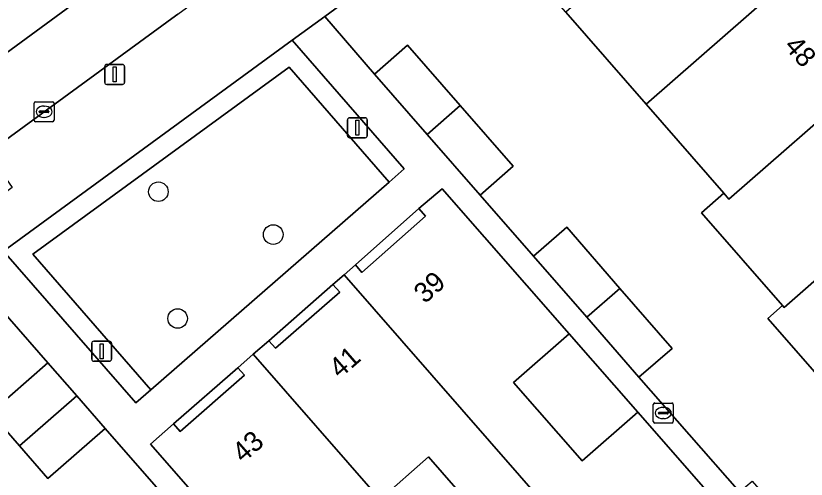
# Model space of a CAD drawing. Extents: x 161772 to 163126, y 383092 to 383917.
# Drawn here: x 162207.36 to 162246.89, y 383293.68 to 383316.84 of the extents above; entities that cross this region are included whole.
import ezdxf

# ---------------------------------------------------------------- set-up
doc = ezdxf.new("R2010")
doc.units = 0
for name, color, linetype in [('IMGEO_Boom', 7, 'Continuous'), ('IMGEO_Erf', 7, 'Continuous'), ('IMGEO_Groenvoorziening', 7, 'Continuous'), ('IMGEO_Kolk', 7, 'Continuous'), ('IMGEO_Lichtmast', 7, 'Continuous'), ('IMGEO_Muur', 7, 'Continuous'), ('IMGEO_Pand', 7, 'Continuous'), ('IMGEO_Pand_nummerreeks', 7, 'Continuous'), ('IMGEO_Parkeervlak_open', 7, 'Continuous'), ('IMGEO_Rijbaan_lokaal_open', 7, 'Continuous'), ('IMGEO_Voetpad_open', 7, 'Continuous')]:
    doc.layers.add(name, color=color, linetype=linetype)

msp = doc.modelspace()

# ---------------------------------------------------------------- linework, layer by layer
at = {"layer": 'IMGEO_Boom'}
for centre in [(162214.492, 383308.044), (162220.236, 383305.903), (162215.455, 383301.707)]:
    msp.add_circle(centre, 0.489, dxfattribs=at)
at = {"layer": 'IMGEO_Erf'}
for points in [[(162251.05, 383294.755), (162244.966, 383301.706), (162245.711, 383302.357), (162241.653, 383306.985), (162242.773, 383307.967), (162238.88, 383312.423), (162234.866, 383317.016), (162230.269, 383322.276), (162222.811, 383316.795), (162225.293, 383313.914), (162226.948, 383315.363), (162229.58, 383312.357), (162232.232, 383309.328), (162230.577, 383307.879), (162233.257, 383304.822), (162234.917, 383306.266), (162237.575, 383303.209), (162240.181, 383300.213), (162238.521, 383298.769), (162243.557, 383293.038), (162244.182, 383293.584), (162246.607, 383290.81), (162249.22, 383287.823)], [(162215.786, 383291.702), (162211.829, 383296.212), (162208.969, 383293.71), (162207.542, 383295.342), (162206.101, 383296.99), (162208.961, 383299.492), (162205.114, 383303.895), (162191.239, 383293.73), (162190.698, 383293.319)]]:
    msp.add_lwpolyline(points, dxfattribs=at)
for points in [[(162224.343, 383304.383), (162224.671, 383304.006), (162227.848, 383306.825), (162227.524, 383307.206)], [(162220.014, 383300.596), (162220.342, 383300.219), (162223.56, 383303.017), (162223.217, 383303.406)], [(162235.04, 383300.94), (162232.257, 383298.505), (162235.685, 383294.588), (162238.469, 383297.024)], [(162215.253, 383296.438), (162215.582, 383296.062), (162218.792, 383298.868), (162218.463, 383299.245)], [(162225.583, 383292.664), (162228.881, 383288.891), (162231.308, 383291.016), (162228.008, 383294.787)]]:
    msp.add_lwpolyline(points, close=True, dxfattribs=at)
msp.add_arc((162521.109, 383526.552), 342.343, 215.04537, 219.66046, dxfattribs=at)
at = {"layer": 'IMGEO_Groenvoorziening'}
for points in [[(162226.033, 383308.526), (162226.787, 383309.183), (162221.177, 383315.612), (162206.739, 383305.08), (162213.368, 383297.488), (162214.121, 383298.146), (162208.21, 383304.915), (162221.026, 383314.264)], [(162226.033, 383308.526), (162221.026, 383314.264), (162208.21, 383304.915), (162214.121, 383298.146)]]:
    msp.add_lwpolyline(points, close=True, dxfattribs=at)
at = {"layer": 'IMGEO_Kolk'}
for p, q in [((162208.275, 383311.616), (162208.275, 383312.468)), ((162208.35, 383312.542), (162209.202, 383312.542)), ((162209.276, 383312.468), (162209.276, 383311.616)), ((162208.534, 383312.036), (162208.534, 383312.048)), ((162208.577, 383312.085), (162208.975, 383312.085)), ((162208.763, 383312.322), (162208.788, 383312.322)), ((162209.018, 383312.048), (162209.018, 383312.036)), ((162208.972, 383311.999), (162208.574, 383311.999)), ((162208.786, 383311.762), (162208.761, 383311.762)), ((162209.202, 383311.542), (162208.35, 383311.542)), ((162239.242, 383296.558), (162239.242, 383297.41)), ((162239.317, 383297.484), (162240.169, 383297.484)), ((162240.243, 383297.41), (162240.243, 383296.558)), ((162239.544, 383297.027), (162239.942, 383297.027)), ((162239.73, 383297.264), (162239.755, 383297.264)), ((162239.501, 383296.978), (162239.501, 383296.99)), ((162239.939, 383296.941), (162239.541, 383296.941)), ((162239.753, 383296.704), (162239.728, 383296.704)), ((162239.985, 383296.99), (162239.985, 383296.978)), ((162240.169, 383296.484), (162239.317, 383296.484))]:
    msp.add_line(p, q, dxfattribs=at)
for points in [[(162208.275, 383311.616), (162208.275, 383312.468)], [(162208.35, 383312.542), (162209.202, 383312.542)], [(162209.276, 383312.468), (162209.276, 383311.616)], [(162209.202, 383311.542), (162208.35, 383311.542)], [(162239.242, 383296.558), (162239.242, 383297.41)], [(162239.317, 383297.484), (162240.169, 383297.484)], [(162240.243, 383297.41), (162240.243, 383296.558)], [(162240.169, 383296.484), (162239.317, 383296.484)]]:
    msp.add_lwpolyline(points, dxfattribs=at)
for centre, radius, start, end in [((162208.352, 383312.466), 0.0765, 91.552, 178.448), ((162208.352, 383312.466), 0.0765, 91.552, 178.448), ((162209.2, 383312.466), 0.0765, 1.552, 88.448), ((162209.2, 383312.466), 0.0765, 1.552, 88.448), ((162208.574, 383312.045), 0.0403, 85.8775, 175.7526), ((162208.571, 383312.035), 0.0366, 178.938, 274.7102), ((162208.975, 383312.042), 0.043, 264.8664, 352.4533), ((162208.979, 383312.047), 0.0386, 1.7309, 96.639), ((162208.352, 383311.618), 0.0765, 181.552, 268.448), ((162208.352, 383311.618), 0.0765, 181.552, 268.448), ((162209.2, 383311.618), 0.0765, 271.552, 358.448), ((162209.2, 383311.618), 0.0765, 271.552, 358.448), ((162239.319, 383297.408), 0.0765, 91.552, 178.448), ((162239.319, 383297.408), 0.0765, 91.552, 178.448), ((162240.167, 383297.408), 0.0765, 1.552, 88.448), ((162240.167, 383297.408), 0.0765, 1.552, 88.448), ((162239.541, 383296.987), 0.0403, 85.8775, 175.7526), ((162239.946, 383296.989), 0.0386, 1.7309, 96.639), ((162239.538, 383296.977), 0.0366, 178.938, 274.7102), ((162239.942, 383296.984), 0.043, 264.8664, 352.4533), ((162239.319, 383296.56), 0.0765, 181.552, 268.448), ((162239.319, 383296.56), 0.0765, 181.552, 268.448), ((162240.167, 383296.56), 0.0765, 271.552, 358.448), ((162240.167, 383296.56), 0.0765, 271.552, 358.448)]:
    msp.add_arc(centre, radius, start, end, dxfattribs=at)
for centre, major_axis, ratio, start_param, end_param in [((162208.762, 383312.042), (-0.387, 0.002), 0.722429, 4.712389, 7.853982), ((162208.787, 383312.042), (-0.39, 0.002), 0.717154, 1.570796, 4.712389), ((162239.729, 383296.984), (-0.387, 0.002), 0.722429, 4.712389, 7.853982), ((162239.754, 383296.984), (-0.39, 0.002), 0.717154, 1.570796, 4.712389)]:
    msp.add_ellipse(centre, major_axis=major_axis, ratio=ratio, start_param=start_param, end_param=end_param, dxfattribs=at)
at = {"layer": 'IMGEO_Lichtmast'}
for p, q in [((162211.907, 383314.406), (162212.697, 383314.406)), ((162212.697, 383314.406), (162211.907, 383314.406)), ((162211.807, 383313.506), (162211.807, 383314.306)), ((162211.807, 383314.306), (162211.807, 383313.506)), ((162212.797, 383314.306), (162212.797, 383313.506)), ((162212.797, 383313.506), (162212.797, 383314.306)), ((162212.697, 383313.406), (162211.907, 383313.406)), ((162211.907, 383313.406), (162212.697, 383313.406)), ((162223.947, 383310.84), (162223.947, 383311.64)), ((162223.947, 383311.64), (162223.947, 383310.84)), ((162224.047, 383311.74), (162224.837, 383311.74)), ((162224.837, 383311.74), (162224.047, 383311.74)), ((162224.937, 383311.64), (162224.937, 383310.84)), ((162224.937, 383310.84), (162224.937, 383311.64)), ((162224.837, 383310.74), (162224.047, 383310.74)), ((162224.047, 383310.74), (162224.837, 383310.74)), ((162211.258, 383300.573), (162212.048, 383300.573)), ((162212.048, 383300.573), (162211.258, 383300.573)), ((162211.158, 383299.673), (162211.158, 383300.473)), ((162211.158, 383300.473), (162211.158, 383299.673)), ((162212.148, 383300.473), (162212.148, 383299.673)), ((162212.148, 383299.673), (162212.148, 383300.473)), ((162212.048, 383299.573), (162211.258, 383299.573)), ((162211.258, 383299.573), (162212.048, 383299.573))]:
    msp.add_line(p, q, dxfattribs=at)
for points in [[(162212.227, 383314.281), (162212.377, 383314.281), (162212.377, 383313.531), (162212.227, 383313.531), (162212.227, 383314.281)], [(162224.367, 383311.615), (162224.517, 383311.615), (162224.517, 383310.865), (162224.367, 383310.865), (162224.367, 383311.615)], [(162211.578, 383300.448), (162211.728, 383300.448), (162211.728, 383299.698), (162211.578, 383299.698), (162211.578, 383300.448)]]:
    msp.add_lwpolyline(points, dxfattribs=at)
for centre, start, end in [((162211.907, 383314.306), 90, 180), ((162211.907, 383314.306), 90, 180), ((162212.697, 383314.306), 0, 90), ((162212.697, 383314.306), 360, 90), ((162211.907, 383313.506), 180, 270), ((162211.907, 383313.506), 180, 270), ((162212.697, 383313.506), 270, 0), ((162212.697, 383313.506), 270, 0), ((162224.047, 383311.64), 90, 180), ((162224.047, 383311.64), 90, 180), ((162224.837, 383311.64), 0, 90), ((162224.837, 383311.64), 360, 90), ((162224.047, 383310.84), 180, 270), ((162224.047, 383310.84), 180, 270), ((162224.837, 383310.84), 270, 0), ((162224.837, 383310.84), 270, 0), ((162211.258, 383300.473), 90, 180), ((162211.258, 383300.473), 90, 180), ((162212.048, 383300.473), 0, 90), ((162212.048, 383300.473), 360, 90), ((162211.258, 383299.673), 180, 270), ((162211.258, 383299.673), 180, 270), ((162212.048, 383299.673), 270, 0), ((162212.048, 383299.673), 270, 0)]:
    msp.add_arc(centre, 0.1, start, end, dxfattribs=at)
at = {"layer": 'IMGEO_Muur'}
for points in [[(162222.811, 383316.795), (162230.269, 383322.276)], [(162225.293, 383313.914), (162222.811, 383316.795)], [(162233.257, 383304.822), (162230.577, 383307.879)], [(162208.961, 383299.492), (162205.114, 383303.895)], [(162243.557, 383293.038), (162238.521, 383298.769)], [(162211.829, 383296.212), (162215.786, 383291.702)]]:
    msp.add_lwpolyline(points, dxfattribs=at)
at = {"layer": 'IMGEO_Pand'}
for points in [[(162242.637, 383323.807), (162234.866, 383317.016), (162238.88, 383312.423), (162246.65, 383319.213), (162246.418, 383319.546), (162246.024, 383319.206), (162245.119, 383320.233), (162245.511, 383320.576)], [(162249.698, 383313.507), (162250.829, 383314.493), (162247.83, 383317.934), (162247.446, 383317.58), (162246.543, 383318.623), (162246.928, 383318.957), (162246.65, 383319.213), (162238.88, 383312.423), (162242.773, 383307.967), (162243.026, 383307.677)], [(162229.58, 383312.357), (162226.948, 383315.363), (162225.293, 383313.914), (162227.932, 383310.9)], [(162253.578, 383309.078), (162253.321, 383309.381), (162252.924, 383309.045), (162252.026, 383310.062), (162252.417, 383310.405), (162249.698, 383313.507), (162243.026, 383307.677), (162242.773, 383307.967), (162241.653, 383306.985), (162245.711, 383302.357), (162245.792, 383302.265)], [(162229.58, 383312.357), (162227.932, 383310.9), (162230.577, 383307.879), (162232.232, 383309.328)], [(162253.578, 383309.078), (162245.792, 383302.265), (162245.711, 383302.357), (162244.966, 383301.706), (162251.05, 383294.755), (162258.768, 383301.51), (162256.915, 383303.624), (162257.728, 383304.335), (162254.743, 383307.748), (162254.339, 383307.393), (162253.446, 383308.446), (162253.835, 383308.776)], [(162228.686, 383308.197), (162227.524, 383307.206), (162227.848, 383306.825), (162224.671, 383304.006), (162224.343, 383304.383), (162223.78, 383303.895), (162236.94, 383288.841), (162241.864, 383293.146), (162238.469, 383297.024), (162235.685, 383294.588), (162232.257, 383298.505), (162235.04, 383300.94)], [(162235.915, 383301.766), (162237.575, 383303.209), (162234.917, 383306.266), (162233.257, 383304.822)], [(162223.78, 383303.895), (162223.217, 383303.406), (162223.56, 383303.017), (162220.342, 383300.219), (162220.014, 383300.596), (162219.239, 383299.921), (162225.583, 383292.664), (162228.008, 383294.787), (162231.308, 383291.016), (162228.881, 383288.891), (162232.396, 383284.87), (162236.94, 383288.841)], [(162235.915, 383301.766), (162238.521, 383298.769), (162240.181, 383300.213), (162237.575, 383303.209)], [(162219.239, 383299.921), (162218.463, 383299.245), (162218.792, 383298.868), (162215.582, 383296.062), (162215.253, 383296.438), (162214.105, 383295.431), (162220.454, 383288.176), (162220.482, 383288.2), (162223.018, 383290.42), (162226.415, 383286.539), (162223.851, 383284.295), (162227.27, 383280.388), (162232.396, 383284.87), (162228.881, 383288.891), (162225.583, 383292.664)], [(162210.405, 383297.84), (162208.961, 383299.492), (162206.101, 383296.99), (162207.542, 383295.342)], [(162210.405, 383297.84), (162207.542, 383295.342), (162208.969, 383293.71), (162211.829, 383296.212)]]:
    msp.add_lwpolyline(points, close=True, dxfattribs=at)
at = {"layer": 'IMGEO_Parkeervlak_open'}
msp.add_arc((162457.082, 383476.267), 258.872, 215.39009, 219.17644, dxfattribs=at)
at = {"layer": 'IMGEO_Rijbaan_lokaal_open'}
for points in [[(162236.001, 383336.216), (162235.267, 383335.684), (162232.588, 383333.742), (162221.778, 383325.843), (162220.009, 383324.55), (162216.752, 383322.174), (162216.726, 383322.155), (162210.137, 383317.35), (162202.551, 383311.798), (162200.084, 383309.99), (162197.956, 383308.43), (162188.266, 383301.328), (162187.302, 383300.684), (162186.204, 383299.95)], [(162180.728, 383298.277), (162180.472, 383298.312), (162173.647, 383293.553), (162172.965, 383293.041), (162173.143, 383292.801), (162176.419, 383288.739), (162187.69, 383296.571), (162187.908, 383296.732), (162189.561, 383297.948), (162191.226, 383299.172), (162204.388, 383308.839), (162205.967, 383309.992), (162215.343, 383316.836), (162215.461, 383316.922), (162234.981, 383331.174)]]:
    msp.add_lwpolyline(points, dxfattribs=at)
at = {"layer": 'IMGEO_Voetpad_open'}
for points in [[(162221.177, 383315.612), (162222.811, 383316.795), (162230.269, 383322.276), (162238.672, 383328.397), (162240.833, 383329.97), (162243.726, 383332.161)], [(162186.204, 383299.95), (162187.302, 383300.684), (162186.274, 383302.232), (162189.204, 383304.422), (162189.288, 383304.297), (162194.426, 383308.059), (162192.914, 383310.136), (162197.676, 383313.27), (162199.068, 383311.373), (162200.084, 383309.99), (162202.551, 383311.798), (162210.137, 383317.35), (162209.075, 383318.827), (162208.173, 383320.08)], [(162215.461, 383316.922), (162215.343, 383316.836), (162205.967, 383309.992), (162207.18, 383308.262), (162203.444, 383305.484), (162203.329, 383305.651)], [(162243.557, 383293.038), (162238.521, 383298.769), (162235.915, 383301.766), (162233.257, 383304.822), (162230.577, 383307.879), (162227.932, 383310.9), (162225.293, 383313.914), (162222.811, 383316.795), (162221.177, 383315.612), (162226.787, 383309.183), (162226.033, 383308.526), (162214.121, 383298.146), (162213.368, 383297.488), (162206.739, 383305.08), (162205.114, 383303.895), (162208.961, 383299.492), (162210.405, 383297.84), (162211.829, 383296.212), (162215.786, 383291.702)], [(162186.912, 383290.992), (162190.698, 383293.319), (162191.239, 383293.73), (162205.114, 383303.895), (162206.739, 383305.08), (162221.177, 383315.612)]]:
    msp.add_lwpolyline(points, dxfattribs=at)
msp.add_lwpolyline([(162227.524, 383307.206), (162228.686, 383308.197), (162235.04, 383300.94), (162238.469, 383297.024), (162241.864, 383293.146), (162236.94, 383288.841), (162232.396, 383284.87), (162227.27, 383280.388), (162223.851, 383284.295), (162220.454, 383288.176), (162214.105, 383295.431), (162215.253, 383296.438), (162218.463, 383299.245), (162219.239, 383299.921), (162220.014, 383300.596), (162223.217, 383303.406), (162223.78, 383303.895), (162224.343, 383304.383)], close=True, dxfattribs=at)
for centre, radius, start, end in [((162521.109, 383526.552), 342.343, 215.04537, 219.66046), ((162457.082, 383476.267), 258.872, 215.39009, 219.17644)]:
    msp.add_arc(centre, radius, start, end, dxfattribs=at)

# ---------------------------------------------------------------- texts
at = {"layer": 'IMGEO_Pand_nummerreeks'}
for s, rotation, p in [('48', 311.5117, (162245.74, 383315.293)), ('39', 41.5853, (162227.819, 383302.413)), ('41', 41.0066, (162223.565, 383298.675)), ('43', 41.167, (162218.726, 383294.453))]:
    msp.add_text(s, height=1, rotation=rotation, dxfattribs=at).set_placement(p)

doc.saveas('drawing.dxf')
